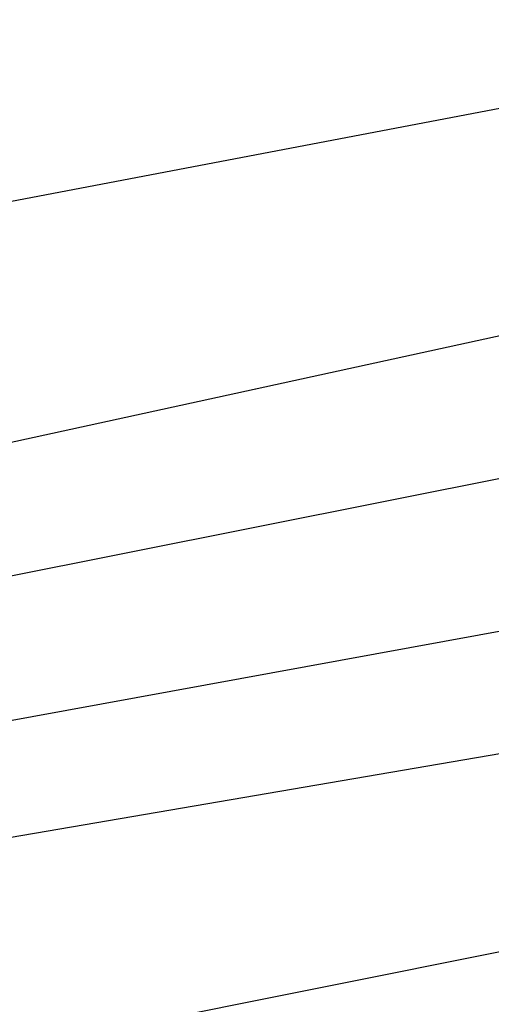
# Model space of a CAD drawing. Extents: x 0 to 1189, y 0 to 841.
# Tile 292 of 297: x 658 to 716, y 482 to 602. Entities that reach past the tile are written whole.
import ezdxf

# ---------------------------------------------------------------- set-up
doc = ezdxf.new("R2010")
doc.units = 0
doc.header["$LTSCALE"] = 65.395
doc.layers.get('0').update_dxf_attribs({"linetype": 'CONTINUOUS'})

msp = doc.modelspace()

# ---------------------------------------------------------------- linework, layer by layer
at = {"color": 2, "linetype": 'Continuous'}
for p, q in [((633.22, 575), (805.86, 607.83)), ((647.82, 548.14), (805.92, 582.59)), ((599.67, 522.41), (809.06, 564.2)), ((624.05, 510.18), (809.89, 544.24)), ((602.12, 492.59), (806.04, 527.49)), ((600.31, 464.82), (806.08, 505.9))]:
    msp.add_line(p, q, dxfattribs=at)

doc.saveas('drawing.dxf')
